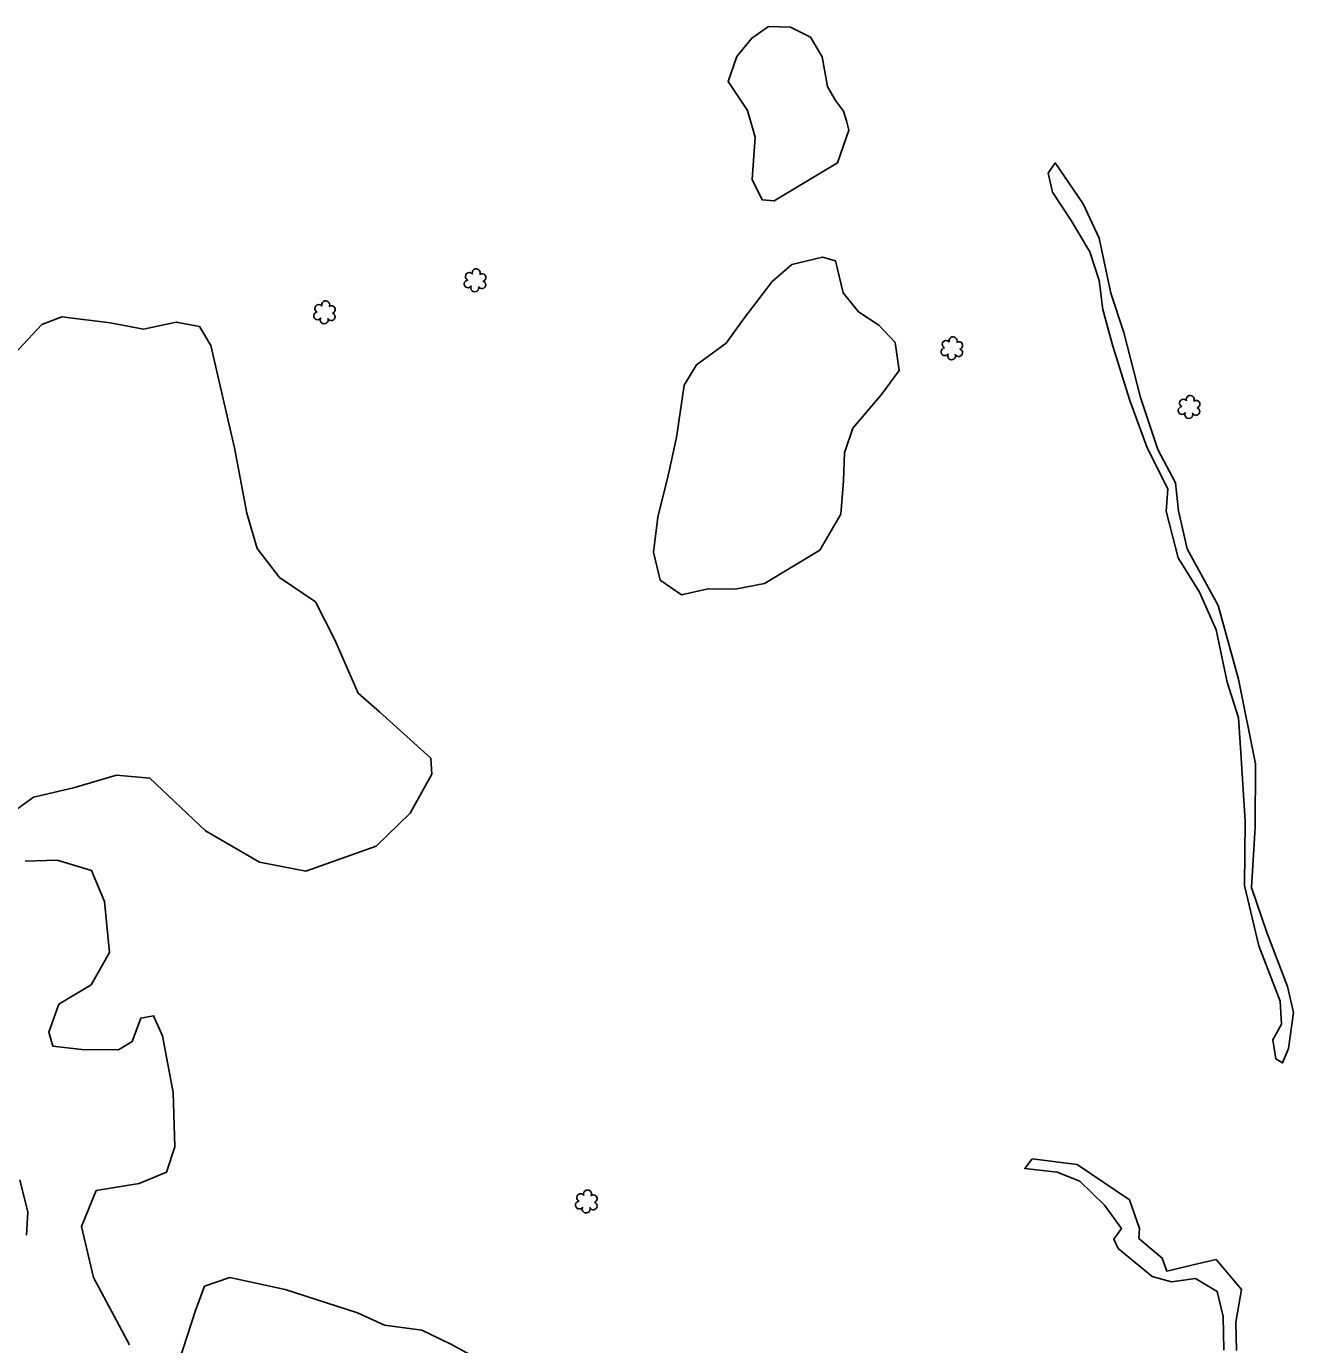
# Model space of a CAD drawing. Extents: x 3040896 to 3051146, y 687568 to 732976.
# Drawn here: x 3045815.2 to 3046129, y 715083.3 to 715409.8 of the extents above; entities that cross this region are included whole.
import ezdxf

# ---------------------------------------------------------------- set-up
doc = ezdxf.new("R2010")
doc.units = 0
for name, color, linetype in [('Exist Other Culture Area Outline', 7, 'Continuous'), ('Exist Vegetation Hedge Row', 7, 'Continuous'), ('Exist Vegetation Shrub CELL', 7, 'Continuous')]:
    doc.layers.add(name, color=color, linetype=linetype)

msp = doc.modelspace()

# ---------------------------------------------------------------- linework, layer by layer
at = {"layer": 'Exist Other Culture Area Outline'}
for points in [[(3046124.64, 715154.1), (3046123.88, 715158.8), (3046126.06, 715162.71), (3046125.73, 715168.38), (3046120.42, 715182.12), (3046116.87, 715197.06), (3046117, 715212.99), (3046115.92, 715229.87), (3046115.37, 715238.51), (3046112.56, 715247.39), (3046109.85, 715260.31), (3046105.72, 715269.63), (3046100.42, 715278.15), (3046097.44, 715289.69), (3046097.91, 715295.16), (3046092.68, 715305.66), (3046088.5, 715317.11), (3046084.28, 715330.59), (3046081.8, 715339.66), (3046080.88, 715346.86), (3046078.6, 715353.94), (3046073.96, 715361.72), (3046069.31, 715368.67), (3046068.23, 715373.43), (3046070, 715375.93), (3046076.92, 715365.79), (3046080.88, 715357.28), (3046083.73, 715343.74), (3046087.02, 715333.92), (3046091.1, 715317.87), (3046095.44, 715304.96), (3046099.78, 715296.75), (3046100.53, 715289.83), (3046102.67, 715280.38), (3046110.37, 715266.35), (3046115.37, 715248.14), (3046119.57, 715227.18), (3046119.53, 715211.48), (3046118.62, 715196.55), (3046122.41, 715185.39), (3046127.47, 715172.04), (3046129.03, 715165.55), (3046127.75, 715156.7), (3046126.31, 715153.1), (3046124.64, 715154.1)], [(3046111.78, 715082), (3046111.56, 715090.31), (3046110.1, 715096.52), (3046104.69, 715099.74), (3046098.77, 715098.89), (3046093.99, 715100.21), (3046085.6, 715107.19), (3046084.48, 715109.5), (3046086.41, 715112.13), (3046082.2, 715117.9), (3046076.13, 715123.86), (3046070.44, 715126.08), (3046062.45, 715126.93), (3046064.29, 715129.37), (3046075.41, 715127.98), (3046088.38, 715119.24), (3046090.85, 715112.08), (3046090.66, 715109.64), (3046096.44, 715104.79), (3046097.63, 715101.55), (3046105.52, 715103.42), (3046109.82, 715104.43), (3046116.14, 715097.01), (3046114.74, 715088.91), (3046114.85, 715081.92)]]:
    msp.add_lwpolyline(points, dxfattribs=at)
at = {"layer": 'Exist Vegetation Hedge Row'}
for points in [[(3046018.91, 715384.07), (3046016.07, 715375.97), (3046000.41, 715366.54), (3045997.41, 715366.85), (3045994.96, 715371.81), (3045995.69, 715382.36), (3045993.8, 715388.91), (3045989, 715396.15), (3045991.14, 715402.26), (3045994.89, 715406.85), (3045999.01, 715409.76), (3046004.47, 715409.58), (3046009.42, 715407.11), (3046012.32, 715402.19), (3046013.65, 715394.89), (3046015.63, 715391.4), (3046017.57, 715388.74), (3046018.3, 715386.33), (3046018.91, 715384.07)], [(3046015.6, 715351.74), (3046017.5, 715343.81), (3046021.3, 715339.05), (3046026.36, 715335.81), (3046030.4, 715331.5), (3046031.39, 715324.58), (3046027.01, 715318.63), (3046019.85, 715310.29), (3046017.8, 715304.14), (3046017.59, 715297.24), (3046016.94, 715288.96), (3046011.71, 715280.09), (3045998, 715271.84), (3045990.72, 715270.41), (3045984.04, 715270.53), (3045977.43, 715268.98), (3045972.16, 715272.67), (3045970.52, 715279.61), (3045971.59, 715288.24), (3045974.15, 715298.55), (3045976.23, 715307.97), (3045978.11, 715320.92), (3045981.18, 715325.92), (3045988.49, 715331.35), (3045992.74, 715337.16), (3045999.95, 715346.61), (3046004.78, 715350.76), (3046012.39, 715352.62), (3046015.6, 715351.74)], [(3045804.25, 715320.1), (3045819.04, 715335.96), (3045824.03, 715337.85), (3045835.96, 715336.39), (3045844.23, 715334.75), (3045852.36, 715336.56), (3045858.11, 715335.41), (3045860.95, 715330.72), (3045865.19, 715312.14), (3045866.78, 715305.4), (3045869.83, 715289.26), (3045872.4, 715280.5), (3045877.89, 715273.3), (3045886.8, 715267.31), (3045891.63, 715257.87), (3045897.38, 715244.65), (3045902.64, 715240.02), (3045915.37, 715228.54), (3045915.64, 715224.63), (3045910.3, 715214.96), (3045901.86, 715206.78), (3045884.47, 715200.55), (3045872.95, 715202.83), (3045859.62, 715210.56), (3045845.85, 715223.63), (3045837.53, 715224.38), (3045826.95, 715221.21), (3045817.03, 715218.87), (3045810.68, 715214.32)], [(3045814.94, 715203.07), (3045822.83, 715203.32), (3045831.34, 715200.71), (3045834.6, 715193.09), (3045835.79, 715180.46), (3045831.31, 715172.44), (3045823.25, 715167.65), (3045820.82, 715160.75), (3045821.83, 715157.25), (3045828.97, 715156.41), (3045838.09, 715156.31), (3045841.44, 715158.37), (3045843.61, 715164.2), (3045846.76, 715164.79), (3045848.96, 715159.82), (3045851.55, 715145.74), (3045851.97, 715132.34), (3045849.95, 715126.06), (3045843.16, 715123.28), (3045832.56, 715121.5), (3045828.92, 715112.6), (3045831.9, 715099.99), (3045840.8, 715083.28)], [(3045815.24, 715110.42), (3045815.57, 715116.12), (3045813.61, 715124.17)], [(3045853.09, 715079.31), (3045857.13, 715091.78), (3045859.37, 715097.79), (3045865.64, 715099.95), (3045879.29, 715097.02), (3045897.26, 715091.21), (3045903.93, 715088.14), (3045913.19, 715086.9), (3045920.35, 715083.43), (3045934.19, 715075.99)]]:
    msp.add_lwpolyline(points, dxfattribs=at)
at = {"layer": 'Exist Vegetation Shrub CELL'}
for p, q in [((3045926.41, 715346.71), (3045926.41, 715346.71)), ((3045889.13, 715338.78), (3045889.13, 715338.78)), ((3046044.47, 715329.88), (3046044.47, 715329.88)), ((3046103.21, 715315.35), (3046103.21, 715315.35)), ((3045953.98, 715118.61), (3045953.98, 715118.61))]:
    msp.add_line(p, q, dxfattribs=at)
for centre, radius, start, end in [((3045924.61, 715346.01), 0.955, 95.1099, 327.9534), ((3045924.92, 715347.84), 0.968, 35.8908, 245.4216), ((3045926.63, 715348.75), 0.99, 334.8391, 200.4717), ((3045928.04, 715345.78), 0.937, 204.9913, 73.4601), ((3045928.08, 715347.58), 0.929, 284.4567, 126.0861), ((3045926.28, 715345.03), 0.984, 151.2797, 21.387), ((3045887.64, 715339.91), 0.968, 35.8908, 245.4216), ((3045889.36, 715340.82), 0.99, 334.8391, 200.4717), ((3045890.8, 715339.65), 0.929, 284.4567, 126.0861), ((3045887.33, 715338.08), 0.955, 95.1099, 327.9534), ((3045889, 715337.1), 0.984, 151.2797, 21.387), ((3045890.76, 715337.86), 0.937, 204.9913, 73.4601), ((3046042.99, 715331.01), 0.968, 35.8908, 245.4216), ((3046044.7, 715331.92), 0.99, 334.8391, 200.4717), ((3046046.14, 715330.75), 0.929, 284.4567, 126.0861), ((3046042.67, 715329.18), 0.955, 95.1099, 327.9534), ((3046044.34, 715328.2), 0.984, 151.2797, 21.387), ((3046046.11, 715328.95), 0.937, 204.9913, 73.4601), ((3046101.73, 715316.48), 0.968, 35.8908, 245.4216), ((3046103.44, 715317.39), 0.99, 334.8391, 200.4717), ((3046101.41, 715314.65), 0.955, 95.1099, 327.9534), ((3046103.08, 715313.67), 0.984, 151.2797, 21.387), ((3046104.85, 715314.42), 0.937, 204.9913, 73.4601), ((3046104.88, 715316.22), 0.929, 284.4567, 126.0861), ((3045954.2, 715120.65), 0.99, 334.8391, 200.4717), ((3045952.18, 715117.91), 0.955, 95.1099, 327.9534), ((3045952.49, 715119.74), 0.968, 35.8908, 245.4216), ((3045955.61, 715117.68), 0.937, 204.9913, 73.4601), ((3045955.65, 715119.48), 0.929, 284.4567, 126.0861), ((3045953.85, 715116.93), 0.984, 151.2797, 21.387)]:
    msp.add_arc(centre, radius, start, end, dxfattribs=at)

doc.saveas('drawing.dxf')
